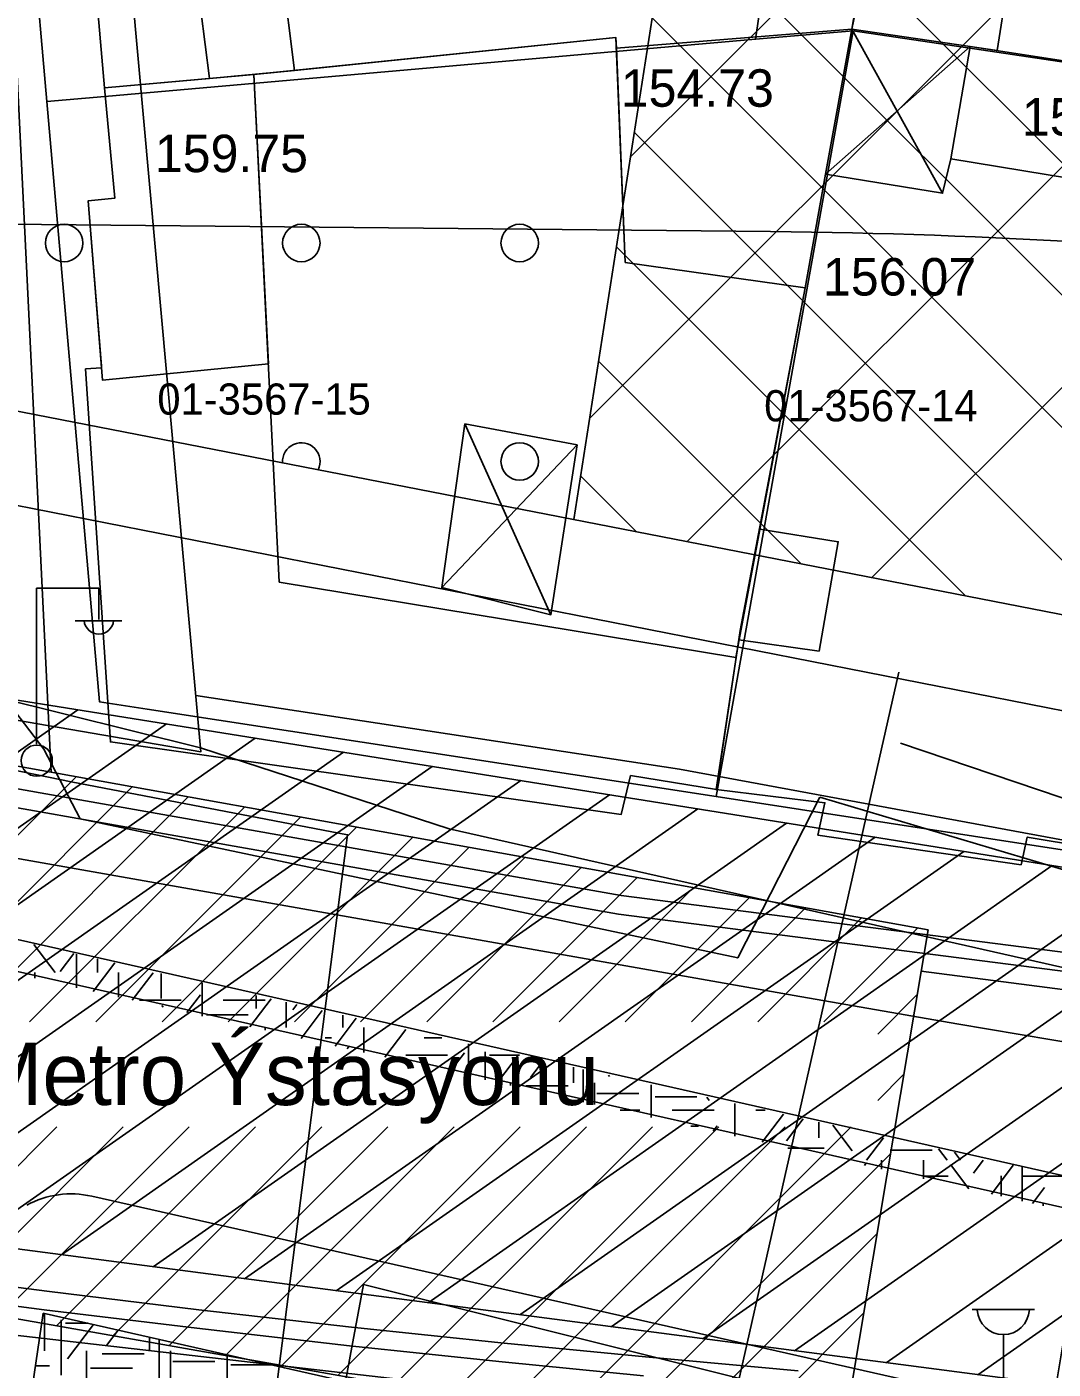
# Model space of a CAD drawing. Extents: x 419101 to 420177, y 4451541 to 4452254.
# Drawn here: x 419752.19 to 419785.08, y 4451892.61 to 4451935.62 of the extents above; entities that cross this region are included whole.
import ezdxf

# ---------------------------------------------------------------- set-up
doc = ezdxf.new("R2010")
doc.units = 0
for name, color, linetype in [('1_PLAN_ONAMA_SINIRI', 7, 'Continuous'), ('2_KADASTRO', 7, 'Continuous'), ('3_HALİHAZIR', 7, 'Continuous'), ('Level 10', 7, 'Continuous'), ('Level 2', 7, 'Continuous'), ('Level 28', 7, 'Continuous'), ('Level 41', 7, 'Continuous'), ('Level 46', 7, 'Continuous'), ('Level 53', 7, 'Continuous'), ('Level 57', 7, 'Continuous'), ('Level 60', 7, 'Continuous'), ('Level 62', 7, 'Continuous')]:
    doc.layers.add(name, color=color, linetype=linetype)

msp = doc.modelspace()

# ---------------------------------------------------------------- linework, layer by layer
at = {"layer": '1_PLAN_ONAMA_SINIRI'}
msp.add_lwpolyline([(419713.708, 4451929.666), (419776.024, 4451929.06)], dxfattribs=at)
msp.add_arc((419774.028, 4451723.87), 205.2, 83.5788, 89.44269, dxfattribs=at)
at = {"layer": '2_KADASTRO'}
for points in [[(419775.544, 4451935.222), (419777.033, 4451945.281), (419780.47, 4451945.56), (419784.528, 4451945.145), (419806.869, 4451941.603), (419819.367, 4451939.609), (419818.095, 4451929.638), (419806.451, 4451931.368), (419805.164, 4451931.559), (419804.026, 4451931.728), (419792.391, 4451933.457), (419782.774, 4451934.885), (419778.668, 4451935.496)], [(419751.956, 4451943.242), (419753.99, 4451943.41), (419777.033, 4451945.281), (419775.544, 4451935.222), (419754.683, 4451933.393), (419752.831, 4451933.231)], [(419752.831, 4451933.231), (419754.683, 4451933.393), (419775.544, 4451935.222), (419778.668, 4451935.496), (419774.28, 4451910.96), (419756.04, 4451913.76), (419754.512, 4451913.995)], [(419774.28, 4451910.96), (419778.668, 4451935.496), (419782.774, 4451934.885), (419792.391, 4451933.457), (419788.07, 4451908.83)], [(419759.111, 4451874.282), (419762.553, 4451893.022), (419762.975, 4451895.317), (419776.403, 4451891.967), (419783.47, 4451890.204), (419784.306, 4451886.857), (419782.476, 4451874.932), (419781.586, 4451875.093), (419777.895, 4451875.763), (419773.151, 4451876.624), (419772.058, 4451871.72), (419771.471, 4451871.836), (419759.378, 4451874.229)]]:
    msp.add_lwpolyline(points, close=True, dxfattribs=at)
at = {"layer": '3_HALİHAZIR'}
for p, q in [((419778.626, 4451935.548), (419781.537, 4451930.291)), ((419782.415, 4451934.994), (419777.783, 4451930.898)), ((419768.984, 4451916.78), (419766.229, 4451922.897)), ((419769.827, 4451922.23), (419765.487, 4451917.655)), ((419752.494, 4451912.631), (419752.494, 4451917.631)), ((419752.494, 4451917.631), (419754.494, 4451917.631)), ((419754.494, 4451916.631), (419754.494, 4451917.631)), ((419753.734, 4451916.591), (419755.234, 4451916.591)), ((419745.912, 4451903.739), (419753.764, 4451911.59)), ((419748.034, 4451903.739), (419755.562, 4451911.267)), ((419750.155, 4451903.739), (419757.36, 4451910.944)), ((419752.276, 4451903.739), (419759.158, 4451910.621)), ((419754.398, 4451903.739), (419760.957, 4451910.298)), ((419756.519, 4451903.739), (419762.755, 4451909.974)), ((419758.64, 4451903.739), (419764.553, 4451909.651)), ((419760.762, 4451903.739), (419766.351, 4451909.328)), ((419762.883, 4451903.739), (419768.149, 4451909.005)), ((419765.004, 4451903.739), (419769.948, 4451908.682)), ((419767.126, 4451903.739), (419771.746, 4451908.359)), ((419769.247, 4451903.739), (419773.544, 4451908.036)), ((419771.368, 4451903.739), (419775.342, 4451907.713)), ((419773.49, 4451903.739), (419777.141, 4451907.39)), ((419775.611, 4451903.739), (419778.939, 4451907.067)), ((419777.732, 4451903.739), (419780.737, 4451906.743)), ((419779.457, 4451903.342), (419780.725, 4451904.61)), ((419779.457, 4451901.221), (419780.296, 4451902.06)), ((419747.729, 4451894.949), (419753.151, 4451900.371)), ((419749.533, 4451894.631), (419755.273, 4451900.371)), ((419751.337, 4451894.314), (419757.394, 4451900.371)), ((419753.141, 4451893.997), (419759.515, 4451900.371)), ((419754.945, 4451893.679), (419761.637, 4451900.371)), ((419756.749, 4451893.362), (419763.758, 4451900.371)), ((419758.553, 4451893.044), (419765.879, 4451900.371)), ((419760.357, 4451892.727), (419768.001, 4451900.371)), ((419762.161, 4451892.41), (419770.122, 4451900.371)), ((419763.964, 4451892.092), (419772.243, 4451900.371)), ((419765.768, 4451891.775), (419774.365, 4451900.371)), ((419767.572, 4451891.457), (419776.486, 4451900.371)), ((419769.376, 4451891.14), (419778.607, 4451900.371)), ((419771.18, 4451890.822), (419779.867, 4451899.51)), ((419772.984, 4451890.505), (419779.438, 4451896.959)), ((419774.788, 4451890.188), (419779.01, 4451894.409)), ((419782.483, 4451894.521), (419784.483, 4451894.521)), ((419783.483, 4451889.521), (419783.483, 4451893.714))]:
    msp.add_line(p, q, dxfattribs=at)
for points in [[(419752.971, 4451911.732), (419751.779, 4451936.058), (419751.461, 4451952.059), (419750.971, 4451961.466), (419750.998, 4451962.777), (419751.036, 4451963.705), (419751.849, 4451967.106)], [(419819.579, 4451914.7), (419818.014, 4451905.4), (419817.355, 4451901.661), (419817.26, 4451901.213), (419817.152, 4451901.072), (419817.093, 4451901.016), (419816.744, 4451900.785), (419816.447, 4451900.744), (419780.852, 4451905.366)]]:
    msp.add_lwpolyline(points, dxfattribs=at)
for points in [[(419754.671, 4451933.665), (419753.837, 4451943.402), (419780.342, 4451945.53), (419778.626, 4451935.548), (419771.083, 4451934.942), (419771.069, 4451935.278), (419760.761, 4451934.226), (419759.463, 4451934.094), (419759.463, 4451934.094), (419758.046, 4451933.967)], [(419784.459, 4451945.308), (419784.118, 4451943.483), (419784.528, 4451942.736), (419783.281, 4451934.86), (419782.415, 4451934.994), (419778.626, 4451935.548), (419780.761, 4451945.888)], [(419758.046, 4451933.967), (419757.62, 4451937.25), (419760.37, 4451937.369), (419760.761, 4451934.226)], [(419754.582, 4451924.695), (419754.071, 4451924.662), (419754.865, 4451912.709), (419771.234, 4451910.381), (419771.537, 4451911.626), (419774.295, 4451911.185), (419775.048, 4451916.276), (419777.129, 4451927.258), (419771.363, 4451928.075), (419771.069, 4451935.278), (419759.463, 4451934.094), (419754.671, 4451933.665), (419755.011, 4451930.134), (419754.156, 4451930.051), (419754.577, 4451924.752)], [(419759.463, 4451934.094), (419760.277, 4451917.828), (419774.908, 4451915.416), (419777.129, 4451927.258), (419771.363, 4451928.075), (419771.069, 4451935.278)], [(419777.783, 4451930.898), (419777.129, 4451927.258), (419771.363, 4451928.075), (419771.083, 4451934.942), (419778.626, 4451935.548)], [(419782.415, 4451934.994), (419778.626, 4451935.548), (419777.783, 4451930.898), (419781.537, 4451930.291), (419781.805, 4451931.393)], [(419781.805, 4451931.393), (419782.415, 4451934.994), (419792.499, 4451933.438), (419791.65, 4451928.716), (419787.82, 4451929.343), (419787.912, 4451930.386)], [(419759.463, 4451934.094), (419754.671, 4451933.665), (419755.011, 4451930.134), (419754.156, 4451930.051), (419754.613, 4451924.295), (419759.927, 4451924.825)], [(419777.783, 4451930.898), (419781.537, 4451930.291), (419781.805, 4451931.393), (419787.912, 4451930.386), (419787.82, 4451929.343), (419791.65, 4451928.716), (419791.616, 4451928.503), (419791.132, 4451925.092), (419790.227, 4451920.306), (419790.151, 4451919.903), (419789.216, 4451914.965), (419788.703, 4451912.25), (419788.052, 4451909.02), (419784.251, 4451909.657), (419784.05, 4451908.773), (419777.538, 4451909.722), (419777.764, 4451910.758), (419774.278, 4451911.178), (419775.007, 4451915.975), (419776.175, 4451922.186), (419777.129, 4451927.258)], [(419769.827, 4451922.23), (419768.984, 4451916.78), (419765.487, 4451917.655), (419766.229, 4451922.897)], [(419775.674, 4451919.522), (419778.19, 4451919.123), (419777.58, 4451915.617), (419775.007, 4451915.975)], [(419736.608, 4451914.672), (419733.542, 4451897.445), (419778.199, 4451889.587), (419781.073, 4451906.683)]]:
    msp.add_lwpolyline(points, close=True, dxfattribs=at)
msp.add_circle((419752.504, 4451912.107), 0.5, dxfattribs=at)
for centre, radius, start, end in [((419754.494, 4451916.635), 0.474, 184.8384, 355.1464), ((419783.483, 4451894.551), 0.837, 183.298, 356.9072)]:
    msp.add_arc(centre, radius, start, end, dxfattribs=at)
at = {"layer": 'Level 10'}
msp.add_line((419820.281, 4451906.85), (419689.726, 4451932.484), dxfattribs=at)
for points in [[(419780.186, 4451912.672), (419806.001, 4451903.936), (419818.946, 4451901.713), (419833.118, 4451902.02), (419843.995, 4451903.093), (419846.676, 4451901.79), (419852.344, 4451900.18), (419858.855, 4451897.268), (419872.49, 4451894.739), (419886.968, 4451893.13), (419932.161, 4451888.991), (419960.963, 4451887.075), (419967.398, 4451888.991), (419965.176, 4451899.95), (419945.49, 4452024.564), (419942.962, 4452031.155), (419939.286, 4452050.468), (419936.834, 4452060.967), (419935.456, 4452066.256), (419911.633, 4452067.636), (419889.725, 4452064.723), (419861.23, 4452061.275)], [(419784.175, 4451869.881), (419784.172, 4451869.84), (419757.983, 4451874.903), (419762.465, 4451909.73), (419753.613, 4451911.43), (419714.28, 4451919.516), (419714.362, 4451919.845)], [(419768.523, 4451863.576), (419780.134, 4451914.941)]]:
    msp.add_lwpolyline(points, dxfattribs=at)
at = {"layer": 'Level 2'}
for p, q in [((419771.532, 4451931.452), (419873.467, 4452033.387)), ((419770.219, 4451923.067), (419798.89, 4451951.738)), ((419773.347, 4451919.125), (419798.12, 4451943.898)), ((419795.848, 4451920.778), (419773.378, 4451943.248)), ((419795.468, 4451916.916), (419772.804, 4451939.58)), ((419792.804, 4451915.338), (419772.23, 4451935.912)), ((419779.267, 4451917.973), (419797.349, 4451936.055)), ((419787.534, 4451916.364), (419771.656, 4451932.242)), ((419782.267, 4451917.389), (419771.081, 4451928.575)), ((419777, 4451918.414), (419770.507, 4451924.907)), ((419771.731, 4451919.439), (419769.933, 4451921.237))]:
    msp.add_line(p, q, dxfattribs=at)
at = {"layer": 'Level 28'}
msp.add_line((419873.659, 4451899.602), (419695.419, 4451934.291), dxfattribs=at)
at = {"layer": 'Level 41'}
for p, q in [((419753.097, 4451905.32), (419752.414, 4451906.219)), ((419753.257, 4451905.355), (419753.691, 4451905.927)), ((419753.777, 4451905.907), (419753.777, 4451904.831)), ((419754.314, 4451904.71), (419755.008, 4451905.625)), ((419754.452, 4451905.752), (419754.452, 4451905.32)), ((419752.438, 4451905.133), (419752.438, 4451905.32)), ((419755.124, 4451905.32), (419755.124, 4451904.527)), ((419755.564, 4451904.428), (419756.232, 4451905.308)), ((419756.494, 4451905.285), (419756.494, 4451904.484)), ((419757.81, 4451904.983), (419757.81, 4451903.922)), ((419758.478, 4451904.829), (419758.477, 4451904.83)), ((419755.795, 4451904.436), (419757.138, 4451904.436)), ((419756.555, 4451904.205), (419756.516, 4451904.256)), ((419757.315, 4451904.033), (419757.751, 4451904.606)), ((419758.481, 4451904.436), (419759.824, 4451904.436)), ((419759.338, 4451903.577), (419760.021, 4451904.477)), ((419759.542, 4451904.586), (419759.542, 4451904.163)), ((419760.496, 4451904.368), (419760.496, 4451903.553)), ((419760.496, 4451904.368), (419760.496, 4451903.553)), ((419760.716, 4451904.127), (419760.839, 4451904.289)), ((419757.941, 4451903.966), (419759.284, 4451903.966)), ((419760.975, 4451903.208), (419761.656, 4451904.102)), ((419762.064, 4451902.962), (419762.741, 4451903.853)), ((419762.317, 4451903.553), (419762.317, 4451903.951)), ((419759.824, 4451903.553), (419759.824, 4451903.467)), ((419762.988, 4451903.553), (419762.988, 4451902.754)), ((419763.657, 4451902.603), (419764.33, 4451903.49)), ((419761.751, 4451903.229), (419761.955, 4451903.229)), ((419762.45, 4451902.875), (419762.514, 4451902.959)), ((419764.918, 4451903.229), (419765.489, 4451903.229)), ((419766.346, 4451903.036), (419766.346, 4451901.996)), ((419764.331, 4451902.669), (419765.674, 4451902.669)), ((419765.748, 4451902.131), (419766.217, 4451902.749)), ((419766.878, 4451902.781), (419766.878, 4451901.876)), ((419767.017, 4451902.669), (419767.979, 4451902.669)), ((419767.27, 4451901.788), (419767.945, 4451902.677)), ((419768.33, 4451901.955), (419768.742, 4451902.497)), ((419769.703, 4451902.281), (419769.703, 4451901.786)), ((419770.021, 4451902.21), (419770.021, 4451901.168)), ((419767.689, 4451901.693), (419767.689, 4451901.786)), ((419768.194, 4451901.688), (419769.537, 4451901.688)), ((419770.375, 4451901.088), (419770.375, 4451901.786)), ((419770.86, 4451901.989), (419770.83, 4451902.028)), ((419772.196, 4451900.677), (419772.196, 4451901.721)), ((419770.457, 4451901.443), (419771.8, 4451901.443)), ((419772.319, 4451901.337), (419773.662, 4451901.337)), ((419774.054, 4451901.218), (419773.976, 4451901.32)), ((419771.198, 4451900.902), (419771.834, 4451900.902)), ((419772.867, 4451900.902), (419774.21, 4451900.902)), ((419774.882, 4451900.071), (419774.882, 4451901.117)), ((419775.553, 4451900.902), (419775.854, 4451900.902)), ((419773.464, 4451900.391), (419773.715, 4451900.391)), ((419774.18, 4451900.229), (419774.31, 4451900.4)), ((419775.749, 4451899.876), (419776.432, 4451900.774)), ((419776.532, 4451899.921), (419777.072, 4451900.632)), ((419777.568, 4451900.018), (419777.568, 4451900.522)), ((419778.635, 4451899.607), (419778.014, 4451900.423)), ((419779.101, 4451899.309), (419779.638, 4451900.015)), ((419776.572, 4451899.69), (419777.738, 4451899.69)), ((419779.857, 4451899.621), (419781.2, 4451899.621)), ((419781.684, 4451899.309), (419781.41, 4451899.67)), ((419782.107, 4451899.309), (419781.918, 4451899.558)), ((419779.032, 4451899.135), (419779.078, 4451899.196)), ((419779.582, 4451899.309), (419779.582, 4451899.011)), ((419780.925, 4451899.309), (419780.925, 4451898.708)), ((419780.925, 4451899.309), (419780.925, 4451898.708)), ((419782.377, 4451898.381), (419781.785, 4451899.161)), ((419782.523, 4451898.892), (419782.84, 4451899.309)), ((419783.1, 4451898.218), (419783.801, 4451899.14)), ((419784.089, 4451899.076), (419784.089, 4451897.995)), ((419780.925, 4451898.795), (419781.713, 4451898.795)), ((419783.414, 4451898.807), (419783.414, 4451898.147)), ((419784.089, 4451898.795), (419785.357, 4451898.795)), ((419784.42, 4451897.92), (419784.803, 4451898.424)), ((419784.761, 4451897.911), (419784.761, 4451897.843)), ((419752.757, 4451894.389), (419752.757, 4451893.193)), ((419753.289, 4451894.188), (419753.289, 4451892.42)), ((419753.428, 4451894.076), (419754.145, 4451894.076)), ((419753.489, 4451892.942), (419754.321, 4451894.036)), ((419754.741, 4451893.362), (419755.117, 4451893.857)), ((419756.114, 4451893.632), (419756.114, 4451893.193)), ((419756.432, 4451893.56), (419756.432, 4451892.07)), ((419754.1, 4451891.425), (419754.1, 4451893.193)), ((419754.605, 4451893.095), (419755.948, 4451893.095)), ((419756.786, 4451891.425), (419756.786, 4451893.193)), ((419758.607, 4451891.425), (419758.607, 4451893.069)), ((419752.461, 4451892.71), (419752.911, 4451892.71)), ((419754.231, 4451892.639), (419755.574, 4451892.639)), ((419756.868, 4451892.85), (419758.211, 4451892.85)), ((419758.73, 4451892.744), (419760.047, 4451892.744)), ((419760.465, 4451892.625), (419760.442, 4451892.655))]:
    msp.add_line(p, q, dxfattribs=at)
at = {"layer": 'Level 46'}
for centre in [(419753.383, 4451928.695), (419760.983, 4451928.695), (419767.983, 4451928.695), (419767.983, 4451921.695)]:
    msp.add_circle(centre, 0.6, dxfattribs=at)
msp.add_arc((419760.983, 4451921.695), 0.6, 333.4259, 184.5478, dxfattribs=at)
at = {"layer": 'Level 53'}
for p, q in [((419771.234, 4451907.789), (419627.822, 4451933.129)), ((419627.722, 4451932.529), (419771.144, 4451907.189)), ((419771.564, 4451905.499), (419627.442, 4451930.959)), ((419753.06, 4451913.202), (419753.824, 4451913.737)), ((419755.86, 4451912.721), (419756.663, 4451913.283)), ((419736.244, 4451901.427), (419753.06, 4451913.202)), ((419753.06, 4451913.202), (419753.06, 4451913.202)), ((419739.042, 4451900.945), (419755.86, 4451912.721)), ((419741.84, 4451900.462), (419759.502, 4451912.83)), ((419744.638, 4451899.98), (419762.341, 4451912.376)), ((419745.14, 4451897.89), (419765.18, 4451911.922)), ((419747.417, 4451897.043), (419768.019, 4451911.469)), ((419750.355, 4451896.658), (419770.858, 4451911.015)), ((419753.293, 4451896.274), (419773.697, 4451910.561)), ((419756.231, 4451895.889), (419776.536, 4451910.108)), ((419759.168, 4451895.505), (419779.375, 4451909.654)), ((419762.106, 4451895.12), (419782.214, 4451909.2)), ((419765.044, 4451894.736), (419785.053, 4451908.746)), ((419767.982, 4451894.351), (419787.892, 4451908.293)), ((419771.234, 4451907.789), (419791.574, 4451905.179)), ((419771.144, 4451907.189), (419791.714, 4451904.549)), ((419770.919, 4451893.967), (419787.408, 4451905.512)), ((419771.564, 4451905.499), (419776.774, 4451904.579)), ((419776.774, 4451904.579), (419781.994, 4451903.669)), ((419781.994, 4451903.669), (419786.344, 4451902.939)), ((419773.857, 4451893.582), (419786.947, 4451902.748)), ((419776.795, 4451893.198), (419786.487, 4451899.984)), ((419779.732, 4451892.813), (419786.026, 4451897.22)), ((419782.67, 4451892.429), (419785.565, 4451894.456))]:
    msp.add_line(p, q, dxfattribs=at)
for points in [[(419747.403, 4451914.173), (419747.403, 4451913.294), (419746.354, 4451911.616), (419629.899, 4451931.549), (419631.158, 4451934.697), (419612.273, 4451938.054), (419609.335, 4451921.268), (419628.22, 4451917.281), (419629.059, 4451921.058), (419684.454, 4451910.357), (419745.305, 4451899.865), (419745.095, 4451897.347), (419785.173, 4451892.101), (419787.481, 4451905.95), (419788.11, 4451908.258), (419757.7, 4451913.118)], [(419616.991, 4451919.169), (419619.991, 4451918.549), (419622.071, 4451918.129), (419630.842, 4451916.359), (419639.632, 4451914.629), (419648.432, 4451912.939), (419657.232, 4451911.289), (419666.042, 4451909.679), (419673.212, 4451908.399), (419713.593, 4451901.269), (419718.413, 4451900.419), (419723.253, 4451899.569), (419728.093, 4451898.748), (419732.943, 4451897.948), (419733.343, 4451897.888), (419738.203, 4451897.138), (419743.073, 4451896.418), (419747.943, 4451895.738), (419752.823, 4451895.108), (419757.703, 4451894.508), (419762.594, 4451893.958), (419767.484, 4451893.438), (419772.014, 4451892.998), (419776.904, 4451892.558)], [(419616.901, 4451918.569), (419619.871, 4451917.959), (419621.951, 4451917.539), (419630.732, 4451915.769), (419639.522, 4451914.039), (419648.312, 4451912.349), (419657.122, 4451910.699), (419665.932, 4451909.089), (419673.112, 4451907.809), (419713.483, 4451900.679), (419718.313, 4451899.829), (419723.153, 4451898.979), (419727.993, 4451898.158), (419732.853, 4451897.358), (419733.253, 4451897.298), (419738.113, 4451896.538), (419742.983, 4451895.828), (419747.863, 4451895.148), (419752.743, 4451894.508), (419757.633, 4451893.918), (419762.524, 4451893.358), (419767.424, 4451892.838), (419771.954, 4451892.398)], [(419757.7, 4451913.118), (419747.403, 4451914.763), (419747.403, 4451914.173)]]:
    msp.add_lwpolyline(points, dxfattribs=at)
at = {"layer": 'Level 57'}
msp.add_line((419769.713, 4451919.832), (419776.191, 4451961.217), dxfattribs=at)
at = {"layer": 'Level 60'}
for points in [[(419704.295, 4452024.999), (419685.918, 4451924.728), (419757.765, 4451912.394), (419752.832, 4451966.973), (419758.999, 4451998.734), (419751.598, 4451999.351), (419749.131, 4452033.579), (419704.295, 4452024.999)], [(419607.919, 4451928.087), (419606, 4451919.813), (419627.438, 4451914.924), (419678.582, 4451906.044), (419747.619, 4451894.179), (419777.479, 4451890.747)], [(419777.479, 4451890.747), (419747.619, 4451894.179), (419698.675, 4451902.537), (419678.582, 4451906.044), (419627.438, 4451914.924), (419606, 4451919.813)], [(419749.378, 4451916.851), (419752.737, 4451912.472), (419753.9, 4451910.242), (419774.972, 4451905.783), (419777.598, 4451910.94)], [(419958.918, 4451872.069), (419958.842, 4451895.451), (419858.121, 4451898.549), (419853.05, 4451902.43), (419823.146, 4451902.579), (419773.107, 4451911.833), (419757.602, 4451914.192)], [(419757.602, 4451914.192), (419757.602, 4451914.192)], [(419777.598, 4451910.94), (419794.167, 4451906.003), (419806.998, 4451902.057), (419823.007, 4451899.818), (419852.27, 4451896.376)]]:
    msp.add_lwpolyline(points, dxfattribs=at)
at = {"layer": 'Level 62'}
for p, q in [((419720.411, 4451921.81), (419757.754, 4451912.513)), ((419712.827, 4451915.192), (419821.723, 4451890.615)), ((419821.492, 4451889.641), (419712.632, 4451914.211)), ((419757.754, 4451912.513), (419765.718, 4451909.918)), ((419834.997, 4451894.281), (419765.718, 4451909.918)), ((419754.268, 4451898.15), (419819.001, 4451883.539)), ((419752.211, 4451891.042), (419752.714, 4451894.399)), ((419752.714, 4451894.399), (419819.494, 4451879.327))]:
    msp.add_line(p, q, dxfattribs=at)
msp.add_arc((419753.607, 4451895.224), 3, 77.2858, 118.2497, dxfattribs=at)

# ---------------------------------------------------------------- texts
at = {"layer": '2_KADASTRO'}
for s, p in [('01-3567-15', (419756.37, 4451923.194)), ('01-3567-14', (419775.817, 4451922.98))]:
    msp.add_text(s, height=1, dxfattribs=at).set_placement(p)
at = {"layer": '3_HALİHAZIR'}
for s, height, p in [('154.73', 1.2, (419771.221, 4451933.061)), ('153.77', 1.2, (419784.078, 4451932.137)), ('159.75', 1.2, (419756.29, 4451930.965)), ('156.07', 1.2, (419777.703, 4451927.012)), ('Osmangazi Metro Ýstasyonu', 2, (419736.187, 4451901.072))]:
    msp.add_text(s, height=height, dxfattribs=at).set_placement(p)

doc.saveas('drawing.dxf')
